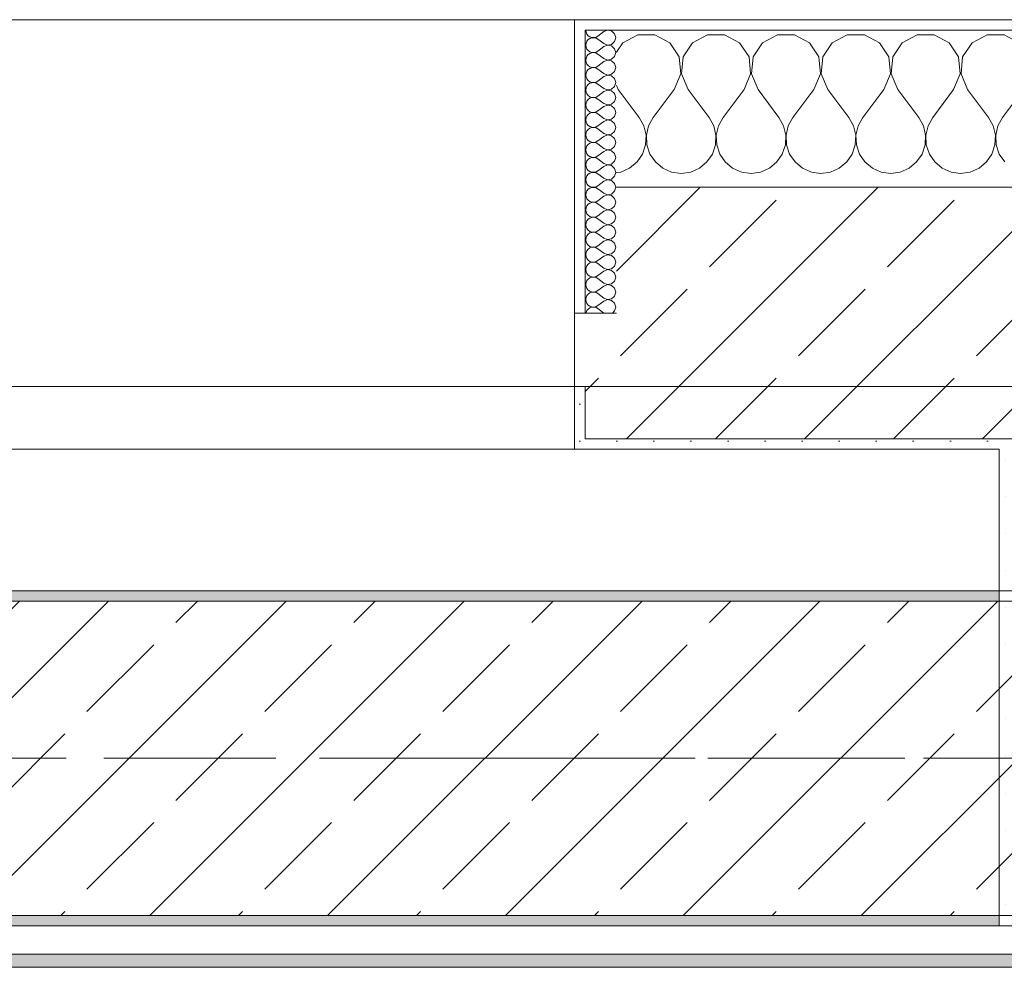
# Model space of a CAD drawing. Header units: metres. Extents: x -3.6 to 84.5, y -11 to 16.8.
# Tile 337 of 361: x 53.436 to 54.375, y 12.95 to 13.855. Entities that reach past the tile are written whole.
import ezdxf

# ---------------------------------------------------------------- set-up
doc = ezdxf.new("R2010")
doc.units = ezdxf.units.M
doc.header["$MEASUREMENT"] = 0
doc.linetypes.add('Achse', pattern=[0.2, 0.1, -0.05, 0, -0.05])
doc.linetypes.add('Strichlinie doppelt', pattern=[0.546806, 0.264583, -0.105833, 0.070556, -0.105833])
for name, color, linetype in [('451 - Universal.Achsen Raster', 7, 'Continuous'), ('604 - Struktur.Wand Aussen', 7, 'Continuous'), ('607 - Struktur.Stütze', 7, 'Continuous'), ('608 - Struktur.Träger', 7, 'Continuous'), ('Neubau_653 - Abdeckung.TB Verkofferung', 7, 'Continuous')]:
    doc.layers.add(name, color=color, linetype=linetype)
pattern_1 = [(45, (0, 0), (-0.01767767, 0.01767767), [0, -0.025])]
pattern_2 = [(0, (0, 0), (0, 0.08660254), [0, -0.05]), (0, (0.025, 0.0433), (0, 0.08660254), [0, -0.05])]
pattern_3 = [(45, (0, 0), (-0.08485281, 0.08485281), []), (45, (-0.04243, 0.04243), (-0.08485281, 0.08485281), [0.09, -0.03])]

# ---------------------------------------------------------------- blocks, each defined once
blk = doc.blocks.new('*X31')
at = {"layer": '604 - Struktur.Wand Aussen', "color": 7, "linetype": 'Continuous', "lineweight": 5}
for p, q in [((54.02521, 13.84066), (54.0109, 13.83299)), ((54.04145, 13.84066), (54.02521, 13.84066)), ((54.05576, 13.83299), (54.04145, 13.84066)), ((54.09188, 13.84066), (54.07757, 13.83299)), ((54.10812, 13.84066), (54.09188, 13.84066)), ((54.12243, 13.83299), (54.10812, 13.84066)), ((54.15855, 13.84066), (54.14424, 13.83299)), ((54.17479, 13.84066), (54.15855, 13.84066)), ((54.1891, 13.83299), (54.17479, 13.84066)), ((54.22521, 13.84066), (54.2109, 13.83299)), ((54.24145, 13.84066), (54.22521, 13.84066)), ((54.25576, 13.83299), (54.24145, 13.84066)), ((54.29188, 13.84066), (54.27757, 13.83299)), ((54.30812, 13.84066), (54.29188, 13.84066)), ((54.32243, 13.83299), (54.30812, 13.84066)), ((54.35855, 13.84066), (54.34424, 13.83299)), ((54.37479, 13.84066), (54.35855, 13.84066)), ((54.3891, 13.83299), (54.37479, 13.84066)), ((54.0109, 13.83299), (54.005, 13.82411)), ((54.06475, 13.81947), (54.05576, 13.83299)), ((54.07757, 13.83299), (54.06858, 13.81947)), ((54.13142, 13.81947), (54.12243, 13.83299)), ((54.14424, 13.83299), (54.13525, 13.81947)), ((54.19808, 13.81947), (54.1891, 13.83299)), ((54.2109, 13.83299), (54.20192, 13.81947)), ((54.26475, 13.81947), (54.25576, 13.83299)), ((54.27757, 13.83299), (54.26858, 13.81947)), ((54.33142, 13.81947), (54.32243, 13.83299)), ((54.34424, 13.83299), (54.33525, 13.81947)), ((54.06629, 13.8033), (54.06475, 13.81947)), ((54.06858, 13.81947), (54.06705, 13.8033)), ((54.13295, 13.8033), (54.13142, 13.81947)), ((54.13525, 13.81947), (54.13371, 13.8033)), ((54.19962, 13.8033), (54.19808, 13.81947)), ((54.20192, 13.81947), (54.20038, 13.8033)), ((54.26629, 13.8033), (54.26475, 13.81947)), ((54.26858, 13.81947), (54.26705, 13.8033)), ((54.33295, 13.8033), (54.33142, 13.81947)), ((54.33525, 13.81947), (54.33371, 13.8033)), ((54.06, 13.78833), (54.06629, 13.8033)), ((54.06705, 13.8033), (54.07333, 13.78833)), ((54.12667, 13.78833), (54.13295, 13.8033)), ((54.13371, 13.8033), (54.14, 13.78833)), ((54.19333, 13.78833), (54.19962, 13.8033)), ((54.20038, 13.8033), (54.20667, 13.78833)), ((54.26, 13.78833), (54.26629, 13.8033)), ((54.26705, 13.8033), (54.27333, 13.78833)), ((54.32667, 13.78833), (54.33295, 13.8033)), ((54.33371, 13.8033), (54.34, 13.78833)), ((54.005, 13.7923), (54.00667, 13.78833)), ((54.00667, 13.78833), (54.02667, 13.76167)), ((54.06, 13.78833), (54.04, 13.76167)), ((54.07333, 13.78833), (54.09333, 13.76167)), ((54.12667, 13.78833), (54.10667, 13.76167)), ((54.14, 13.78833), (54.16, 13.76167)), ((54.19333, 13.78833), (54.17333, 13.76167)), ((54.20667, 13.78833), (54.22667, 13.76167)), ((54.26, 13.78833), (54.24, 13.76167)), ((54.27333, 13.78833), (54.29333, 13.76167)), ((54.32667, 13.78833), (54.30667, 13.76167)), ((54.34, 13.78833), (54.36, 13.76167)), ((54.39333, 13.78833), (54.37333, 13.76167)), ((54.03112, 13.75362), (54.02667, 13.76167)), ((54.0332, 13.74466), (54.03112, 13.75362)), ((54.03555, 13.75362), (54.03347, 13.74466)), ((54.04, 13.76167), (54.03555, 13.75362)), ((54.09778, 13.75362), (54.09333, 13.76167)), ((54.09987, 13.74466), (54.09778, 13.75362)), ((54.10222, 13.75362), (54.10013, 13.74466)), ((54.10667, 13.76167), (54.10222, 13.75362)), ((54.16445, 13.75362), (54.16, 13.76167)), ((54.16653, 13.74466), (54.16445, 13.75362)), ((54.16888, 13.75362), (54.1668, 13.74466)), ((54.17333, 13.76167), (54.16888, 13.75362)), ((54.23112, 13.75362), (54.22667, 13.76167)), ((54.2332, 13.74466), (54.23112, 13.75362)), ((54.23555, 13.75362), (54.23347, 13.74466)), ((54.24, 13.76167), (54.23555, 13.75362)), ((54.29778, 13.75362), (54.29333, 13.76167)), ((54.29987, 13.74466), (54.29778, 13.75362)), ((54.30222, 13.75362), (54.30013, 13.74466)), ((54.30667, 13.76167), (54.30222, 13.75362)), ((54.36445, 13.75362), (54.36, 13.76167)), ((54.36653, 13.74466), (54.36445, 13.75362)), ((54.36888, 13.75362), (54.3668, 13.74466)), ((54.37333, 13.76167), (54.36888, 13.75362)), ((54.03275, 13.73547), (54.0332, 13.74466)), ((54.03347, 13.74466), (54.03391, 13.73547)), ((54.09942, 13.73547), (54.09987, 13.74466)), ((54.10013, 13.74466), (54.10058, 13.73547)), ((54.16609, 13.73547), (54.16653, 13.74466)), ((54.1668, 13.74466), (54.16725, 13.73547)), ((54.23275, 13.73547), (54.2332, 13.74466)), ((54.23347, 13.74466), (54.23391, 13.73547)), ((54.29942, 13.73547), (54.29987, 13.74466)), ((54.30013, 13.74466), (54.30058, 13.73547)), ((54.36609, 13.73547), (54.36653, 13.74466)), ((54.3668, 13.74466), (54.36725, 13.73547)), ((54.02981, 13.72676), (54.03275, 13.73547)), ((54.03391, 13.73547), (54.03685, 13.72676)), ((54.09648, 13.72676), (54.09942, 13.73547)), ((54.10058, 13.73547), (54.10352, 13.72676)), ((54.16315, 13.72676), (54.16609, 13.73547)), ((54.16725, 13.73547), (54.17019, 13.72676)), ((54.22981, 13.72676), (54.23275, 13.73547)), ((54.23391, 13.73547), (54.23685, 13.72676)), ((54.29648, 13.72676), (54.29942, 13.73547)), ((54.30058, 13.73547), (54.30352, 13.72676)), ((54.36315, 13.72676), (54.36609, 13.73547)), ((54.36725, 13.73547), (54.37019, 13.72676)), ((54.02461, 13.71918), (54.02981, 13.72676)), ((54.03685, 13.72676), (54.04206, 13.71918)), ((54.09127, 13.71918), (54.09648, 13.72676)), ((54.10352, 13.72676), (54.10873, 13.71918)), ((54.15794, 13.71918), (54.16315, 13.72676)), ((54.17019, 13.72676), (54.17539, 13.71918)), ((54.22461, 13.71918), (54.22981, 13.72676)), ((54.23685, 13.72676), (54.24206, 13.71918)), ((54.29127, 13.71918), (54.29648, 13.72676)), ((54.30352, 13.72676), (54.30873, 13.71918)), ((54.35794, 13.71918), (54.36315, 13.72676)), ((54.37019, 13.72676), (54.37539, 13.71918)), ((54.01752, 13.71331), (54.02461, 13.71918)), ((54.04206, 13.71918), (54.04914, 13.71331)), ((54.08419, 13.71331), (54.09127, 13.71918)), ((54.10873, 13.71918), (54.11581, 13.71331)), ((54.15086, 13.71331), (54.15794, 13.71918)), ((54.17539, 13.71918), (54.18248, 13.71331)), ((54.21752, 13.71331), (54.22461, 13.71918)), ((54.24206, 13.71918), (54.24914, 13.71331)), ((54.28419, 13.71331), (54.29127, 13.71918)), ((54.30873, 13.71918), (54.31581, 13.71331)), ((54.35086, 13.71331), (54.35794, 13.71918)), ((54.005, 13.70903), (54.00911, 13.7096)), ((54.00911, 13.7096), (54.01752, 13.71331)), ((54.04914, 13.71331), (54.05756, 13.7096)), ((54.05756, 13.7096), (54.06667, 13.70833)), ((54.06667, 13.70833), (54.07578, 13.7096)), ((54.07578, 13.7096), (54.08419, 13.71331)), ((54.11581, 13.71331), (54.12422, 13.7096)), ((54.12422, 13.7096), (54.13333, 13.70833)), ((54.13333, 13.70833), (54.14244, 13.7096)), ((54.14244, 13.7096), (54.15086, 13.71331)), ((54.18248, 13.71331), (54.19089, 13.7096)), ((54.19089, 13.7096), (54.2, 13.70833)), ((54.2, 13.70833), (54.20911, 13.7096)), ((54.20911, 13.7096), (54.21752, 13.71331)), ((54.24914, 13.71331), (54.25756, 13.7096)), ((54.25756, 13.7096), (54.26667, 13.70833)), ((54.26667, 13.70833), (54.27578, 13.7096)), ((54.27578, 13.7096), (54.28419, 13.71331)), ((54.31581, 13.71331), (54.32422, 13.7096)), ((54.32422, 13.7096), (54.33333, 13.70833)), ((54.33333, 13.70833), (54.34244, 13.7096)), ((54.34244, 13.7096), (54.35086, 13.71331))]:
    blk.add_line(p, q, dxfattribs=at)
blk = doc.blocks.new('*X59')
at = {"layer": '604 - Struktur.Wand Aussen', "color": 7, "linetype": 'Continuous', "lineweight": 5}
for p, q in [((53.97571, 13.845), (53.97599, 13.84305)), ((53.97599, 13.84305), (53.97678, 13.84124)), ((53.97678, 13.84124), (53.97804, 13.83973)), ((53.97804, 13.83973), (53.97966, 13.83861)), ((53.97966, 13.83861), (53.98153, 13.83798)), ((53.98153, 13.83798), (53.9835, 13.83789)), ((53.9835, 13.83789), (53.98542, 13.83833)), ((53.98542, 13.83833), (53.98714, 13.83929)), ((53.99286, 13.84357), (53.98714, 13.83929)), ((53.9965, 13.84497), (53.99286, 13.84357)), ((54.00034, 13.84425), (53.9965, 13.84497)), ((54.00322, 13.84161), (54.00034, 13.84425)), ((54.00429, 13.83786), (54.00322, 13.84161)), ((54.00322, 13.8341), (54.00429, 13.83786)), ((53.97599, 13.83267), (53.97571, 13.83071)), ((53.97571, 13.83071), (53.97599, 13.82876)), ((53.97678, 13.83447), (53.97599, 13.83267)), ((53.97599, 13.82876), (53.97678, 13.82696)), ((53.97804, 13.83599), (53.97678, 13.83447)), ((53.97966, 13.8371), (53.97804, 13.83599)), ((53.98153, 13.83773), (53.97966, 13.8371)), ((53.9835, 13.83783), (53.98153, 13.83773)), ((53.98542, 13.83738), (53.9835, 13.83783)), ((53.98714, 13.83643), (53.98542, 13.83738)), ((53.99286, 13.83214), (53.98714, 13.83643)), ((53.99286, 13.82929), (53.98714, 13.825)), ((53.99286, 13.83214), (53.9965, 13.83074)), ((53.9965, 13.83069), (53.99286, 13.82929)), ((53.9965, 13.83074), (54.00034, 13.83147)), ((54.00034, 13.82996), (53.9965, 13.83069)), ((54.00034, 13.83147), (54.00322, 13.8341)), ((54.00322, 13.82733), (54.00034, 13.82996)), ((53.97678, 13.82018), (53.97599, 13.81838)), ((53.97678, 13.82696), (53.97804, 13.82544)), ((53.97804, 13.8217), (53.97678, 13.82018)), ((53.97804, 13.82544), (53.97966, 13.82433)), ((53.97966, 13.82282), (53.97804, 13.8217)), ((53.97966, 13.82433), (53.98153, 13.8237)), ((53.98153, 13.82345), (53.97966, 13.82282)), ((53.98153, 13.8237), (53.9835, 13.8236)), ((53.9835, 13.82354), (53.98153, 13.82345)), ((53.9835, 13.8236), (53.98542, 13.82405)), ((53.98542, 13.8231), (53.9835, 13.82354)), ((53.98542, 13.82405), (53.98714, 13.825)), ((53.98714, 13.82214), (53.98542, 13.8231)), ((53.99286, 13.81786), (53.98714, 13.82214)), ((54.00034, 13.81718), (54.00322, 13.81982)), ((54.00429, 13.82357), (54.00322, 13.82733)), ((54.00322, 13.81982), (54.00429, 13.82357)), ((53.97599, 13.81838), (53.97571, 13.81643)), ((53.97571, 13.81643), (53.97599, 13.81448)), ((53.97599, 13.81448), (53.97678, 13.81267)), ((53.97678, 13.81267), (53.97804, 13.81116)), ((53.97804, 13.81116), (53.97966, 13.81004)), ((53.97966, 13.81004), (53.98153, 13.80941)), ((53.9835, 13.80931), (53.98542, 13.80976)), ((53.98542, 13.80976), (53.98714, 13.81071)), ((53.99286, 13.815), (53.98714, 13.81071)), ((53.99286, 13.81786), (53.9965, 13.81646)), ((53.9965, 13.8164), (53.99286, 13.815)), ((53.9965, 13.81646), (54.00034, 13.81718)), ((54.00034, 13.81567), (53.9965, 13.8164)), ((54.00322, 13.81304), (54.00034, 13.81567)), ((54.00429, 13.80929), (54.00322, 13.81304)), ((53.97599, 13.80409), (53.97571, 13.80214)), ((53.97571, 13.80214), (53.97599, 13.80019)), ((53.97678, 13.8059), (53.97599, 13.80409)), ((53.97804, 13.80742), (53.97678, 13.8059)), ((53.97966, 13.80853), (53.97804, 13.80742)), ((53.98153, 13.80916), (53.97966, 13.80853)), ((53.98153, 13.80941), (53.9835, 13.80931)), ((53.9835, 13.80926), (53.98153, 13.80916)), ((53.98542, 13.80881), (53.9835, 13.80926)), ((53.98714, 13.80786), (53.98542, 13.80881)), ((53.99286, 13.80357), (53.98714, 13.80786)), ((53.99286, 13.80071), (53.98714, 13.79643)), ((53.99286, 13.80357), (53.9965, 13.80217)), ((53.9965, 13.80211), (53.99286, 13.80071)), ((53.9965, 13.80217), (54.00034, 13.8029)), ((54.00034, 13.80139), (53.9965, 13.80211)), ((54.00034, 13.8029), (54.00322, 13.80553)), ((54.00322, 13.79876), (54.00034, 13.80139)), ((54.00322, 13.80553), (54.00429, 13.80929)), ((53.97599, 13.80019), (53.97678, 13.79839)), ((53.97678, 13.79161), (53.97599, 13.78981)), ((53.97678, 13.79839), (53.97804, 13.79687)), ((53.97804, 13.79313), (53.97678, 13.79161)), ((53.97804, 13.79687), (53.97966, 13.79575)), ((53.97966, 13.79425), (53.97804, 13.79313)), ((53.97966, 13.79575), (53.98153, 13.79512)), ((53.98153, 13.79488), (53.97966, 13.79425)), ((53.98153, 13.79512), (53.9835, 13.79503)), ((53.9835, 13.79497), (53.98153, 13.79488)), ((53.9835, 13.79503), (53.98542, 13.79547)), ((53.98542, 13.79453), (53.9835, 13.79497)), ((53.98542, 13.79547), (53.98714, 13.79643)), ((53.98714, 13.79357), (53.98542, 13.79453)), ((53.99286, 13.78929), (53.98714, 13.79357)), ((54.00034, 13.78861), (54.00322, 13.79124)), ((54.00429, 13.795), (54.00322, 13.79876)), ((54.00322, 13.79124), (54.00429, 13.795)), ((53.97599, 13.78981), (53.97571, 13.78786)), ((53.97571, 13.78786), (53.97599, 13.78591)), ((53.97599, 13.78591), (53.97678, 13.7841)), ((53.97678, 13.7841), (53.97804, 13.78258)), ((53.97804, 13.78258), (53.97966, 13.78147)), ((53.98542, 13.78119), (53.98714, 13.78214)), ((53.99286, 13.78643), (53.98714, 13.78214)), ((53.99286, 13.78929), (53.9965, 13.78789)), ((53.9965, 13.78783), (53.99286, 13.78643)), ((53.9965, 13.78789), (54.00034, 13.78861)), ((54.00034, 13.7871), (53.9965, 13.78783)), ((54.00322, 13.78447), (54.00034, 13.7871)), ((54.00429, 13.78071), (54.00322, 13.78447)), ((53.97599, 13.77552), (53.97571, 13.77357)), ((53.97571, 13.77357), (53.97599, 13.77162)), ((53.97678, 13.77733), (53.97599, 13.77552)), ((53.97804, 13.77884), (53.97678, 13.77733)), ((53.97966, 13.77996), (53.97804, 13.77884)), ((53.97966, 13.78147), (53.98153, 13.78084)), ((53.98153, 13.78059), (53.97966, 13.77996)), ((53.98153, 13.78084), (53.9835, 13.78074)), ((53.9835, 13.78069), (53.98153, 13.78059)), ((53.9835, 13.78074), (53.98542, 13.78119)), ((53.98542, 13.78024), (53.9835, 13.78069)), ((53.98714, 13.77929), (53.98542, 13.78024)), ((53.99286, 13.775), (53.98714, 13.77929)), ((53.99286, 13.77214), (53.98714, 13.76786)), ((53.99286, 13.775), (53.9965, 13.7736)), ((53.9965, 13.77354), (53.99286, 13.77214)), ((53.9965, 13.7736), (54.00034, 13.77433)), ((54.00034, 13.77282), (53.9965, 13.77354)), ((54.00034, 13.77433), (54.00322, 13.77696)), ((54.00322, 13.77018), (54.00034, 13.77282)), ((54.00322, 13.77696), (54.00429, 13.78071)), ((53.97599, 13.77162), (53.97678, 13.76982)), ((53.97678, 13.76304), (53.97599, 13.76124)), ((53.97678, 13.76982), (53.97804, 13.7683)), ((53.97804, 13.76456), (53.97678, 13.76304)), ((53.97804, 13.7683), (53.97966, 13.76718)), ((53.97966, 13.76567), (53.97804, 13.76456)), ((53.97966, 13.76718), (53.98153, 13.76655)), ((53.98153, 13.7663), (53.97966, 13.76567)), ((53.98153, 13.76655), (53.9835, 13.76646)), ((53.9835, 13.7664), (53.98153, 13.7663)), ((53.9835, 13.76646), (53.98542, 13.7669)), ((53.98542, 13.76595), (53.9835, 13.7664)), ((53.98542, 13.7669), (53.98714, 13.76786)), ((53.98714, 13.765), (53.98542, 13.76595)), ((53.99286, 13.76071), (53.98714, 13.765)), ((54.00429, 13.76643), (54.00322, 13.77018)), ((54.00322, 13.76267), (54.00429, 13.76643)), ((53.97599, 13.76124), (53.97571, 13.75929)), ((53.97571, 13.75929), (53.97599, 13.75733)), ((53.97599, 13.75733), (53.97678, 13.75553)), ((53.97678, 13.75553), (53.97804, 13.75401)), ((53.97804, 13.75401), (53.97966, 13.7529)), ((53.98542, 13.75262), (53.98714, 13.75357)), ((53.99286, 13.75786), (53.98714, 13.75357)), ((53.99286, 13.76071), (53.9965, 13.75931)), ((53.9965, 13.75926), (53.99286, 13.75786)), ((53.9965, 13.75931), (54.00034, 13.76004)), ((54.00034, 13.75853), (53.9965, 13.75926)), ((54.00034, 13.76004), (54.00322, 13.76267)), ((54.00322, 13.7559), (54.00034, 13.75853)), ((54.00429, 13.75214), (54.00322, 13.7559)), ((53.97599, 13.74695), (53.97571, 13.745)), ((53.97571, 13.745), (53.97599, 13.74305)), ((53.97678, 13.74876), (53.97599, 13.74695)), ((53.97804, 13.75027), (53.97678, 13.74876)), ((53.97966, 13.75139), (53.97804, 13.75027)), ((53.97966, 13.7529), (53.98153, 13.75227)), ((53.98153, 13.75202), (53.97966, 13.75139)), ((53.98153, 13.75227), (53.9835, 13.75217)), ((53.9835, 13.75211), (53.98153, 13.75202)), ((53.9835, 13.75217), (53.98542, 13.75262)), ((53.98542, 13.75167), (53.9835, 13.75211)), ((53.98714, 13.75071), (53.98542, 13.75167)), ((53.99286, 13.74643), (53.98714, 13.75071)), ((53.99286, 13.74643), (53.9965, 13.74503)), ((53.9965, 13.74497), (53.99286, 13.74357)), ((53.9965, 13.74503), (54.00034, 13.74575)), ((54.00034, 13.74425), (53.9965, 13.74497)), ((54.00034, 13.74575), (54.00322, 13.74839)), ((54.00322, 13.74161), (54.00034, 13.74425)), ((54.00322, 13.74839), (54.00429, 13.75214)), ((53.97599, 13.74305), (53.97678, 13.74124)), ((53.97678, 13.74124), (53.97804, 13.73973)), ((53.97804, 13.73599), (53.97678, 13.73447)), ((53.97804, 13.73973), (53.97966, 13.73861)), ((53.97966, 13.7371), (53.97804, 13.73599)), ((53.97966, 13.73861), (53.98153, 13.73798)), ((53.98153, 13.73773), (53.97966, 13.7371)), ((53.98153, 13.73798), (53.9835, 13.73789)), ((53.9835, 13.73783), (53.98153, 13.73773)), ((53.9835, 13.73789), (53.98542, 13.73833)), ((53.98542, 13.73738), (53.9835, 13.73783)), ((53.98542, 13.73833), (53.98714, 13.73929)), ((53.98714, 13.73643), (53.98542, 13.73738)), ((53.99286, 13.74357), (53.98714, 13.73929)), ((53.99286, 13.73214), (53.98714, 13.73643)), ((54.00429, 13.73786), (54.00322, 13.74161)), ((54.00322, 13.7341), (54.00429, 13.73786)), ((53.97599, 13.73267), (53.97571, 13.73071)), ((53.97571, 13.73071), (53.97599, 13.72876)), ((53.97678, 13.73447), (53.97599, 13.73267)), ((53.97599, 13.72876), (53.97678, 13.72696)), ((53.97678, 13.72696), (53.97804, 13.72544)), ((53.97804, 13.72544), (53.97966, 13.72433)), ((53.99286, 13.72929), (53.98714, 13.725)), ((53.99286, 13.73214), (53.9965, 13.73074)), ((53.9965, 13.73069), (53.99286, 13.72929)), ((53.9965, 13.73074), (54.00034, 13.73147)), ((54.00034, 13.72996), (53.9965, 13.73069)), ((54.00034, 13.73147), (54.00322, 13.7341)), ((54.00322, 13.72733), (54.00034, 13.72996)), ((54.00429, 13.72357), (54.00322, 13.72733)), ((53.97599, 13.71838), (53.97571, 13.71643)), ((53.97571, 13.71643), (53.97599, 13.71448)), ((53.97678, 13.72018), (53.97599, 13.71838)), ((53.97804, 13.7217), (53.97678, 13.72018)), ((53.97966, 13.72282), (53.97804, 13.7217)), ((53.97966, 13.72433), (53.98153, 13.7237)), ((53.98153, 13.72345), (53.97966, 13.72282)), ((53.98153, 13.7237), (53.9835, 13.7236)), ((53.9835, 13.72354), (53.98153, 13.72345)), ((53.9835, 13.7236), (53.98542, 13.72405)), ((53.98542, 13.7231), (53.9835, 13.72354)), ((53.98542, 13.72405), (53.98714, 13.725)), ((53.98714, 13.72214), (53.98542, 13.7231)), ((53.99286, 13.71786), (53.98714, 13.72214)), ((53.99286, 13.71786), (53.9965, 13.71646)), ((53.9965, 13.7164), (53.99286, 13.715)), ((53.9965, 13.71646), (54.00034, 13.71718)), ((54.00034, 13.71567), (53.9965, 13.7164)), ((54.00034, 13.71718), (54.00322, 13.71982)), ((54.00322, 13.71982), (54.00429, 13.72357)), ((53.97599, 13.71448), (53.97678, 13.71267)), ((53.97678, 13.71267), (53.97804, 13.71116)), ((53.97804, 13.70742), (53.97678, 13.7059)), ((53.97804, 13.71116), (53.97966, 13.71004)), ((53.97966, 13.70853), (53.97804, 13.70742)), ((53.97966, 13.71004), (53.98153, 13.70941)), ((53.98153, 13.70916), (53.97966, 13.70853)), ((53.98153, 13.70941), (53.9835, 13.70931)), ((53.9835, 13.70926), (53.98153, 13.70916)), ((53.9835, 13.70931), (53.98542, 13.70976)), ((53.98542, 13.70881), (53.9835, 13.70926)), ((53.98542, 13.70976), (53.98714, 13.71071)), ((53.98714, 13.70786), (53.98542, 13.70881)), ((53.99286, 13.715), (53.98714, 13.71071)), ((53.99286, 13.70357), (53.98714, 13.70786)), ((54.00322, 13.71304), (54.00034, 13.71567)), ((54.00429, 13.70929), (54.00322, 13.71304)), ((54.00322, 13.70553), (54.00429, 13.70929)), ((53.97599, 13.70409), (53.97571, 13.70214)), ((53.97571, 13.70214), (53.97599, 13.70019)), ((53.97678, 13.7059), (53.97599, 13.70409)), ((53.97599, 13.70019), (53.97678, 13.69839)), ((53.97678, 13.69839), (53.97804, 13.69687)), ((53.99286, 13.70071), (53.98714, 13.69643)), ((53.99286, 13.70357), (53.9965, 13.70217)), ((53.9965, 13.70211), (53.99286, 13.70071)), ((53.9965, 13.70217), (54.00034, 13.7029)), ((54.00034, 13.70139), (53.9965, 13.70211)), ((54.00034, 13.7029), (54.00322, 13.70553)), ((54.00322, 13.69876), (54.00034, 13.70139)), ((54.00429, 13.695), (54.00322, 13.69876)), ((53.97599, 13.68981), (53.97571, 13.68786)), ((53.97571, 13.68786), (53.97599, 13.68591)), ((53.97678, 13.69161), (53.97599, 13.68981)), ((53.97804, 13.69313), (53.97678, 13.69161)), ((53.97804, 13.69687), (53.97966, 13.69575)), ((53.97966, 13.69425), (53.97804, 13.69313)), ((53.97966, 13.69575), (53.98153, 13.69512)), ((53.98153, 13.69488), (53.97966, 13.69425)), ((53.98153, 13.69512), (53.9835, 13.69503)), ((53.9835, 13.69497), (53.98153, 13.69488)), ((53.9835, 13.69503), (53.98542, 13.69547)), ((53.98542, 13.69453), (53.9835, 13.69497)), ((53.98542, 13.69547), (53.98714, 13.69643)), ((53.98714, 13.69357), (53.98542, 13.69453)), ((53.99286, 13.68929), (53.98714, 13.69357)), ((53.99286, 13.68929), (53.9965, 13.68789)), ((53.9965, 13.68783), (53.99286, 13.68643)), ((53.9965, 13.68789), (54.00034, 13.68861)), ((54.00034, 13.6871), (53.9965, 13.68783)), ((54.00034, 13.68861), (54.00322, 13.69124)), ((54.00322, 13.69124), (54.00429, 13.695)), ((53.97599, 13.68591), (53.97678, 13.6841)), ((53.97678, 13.6841), (53.97804, 13.68258)), ((53.97804, 13.67884), (53.97678, 13.67733)), ((53.97804, 13.68258), (53.97966, 13.68147)), ((53.97966, 13.67996), (53.97804, 13.67884)), ((53.97966, 13.68147), (53.98153, 13.68084)), ((53.98153, 13.68059), (53.97966, 13.67996)), ((53.98153, 13.68084), (53.9835, 13.68074)), ((53.9835, 13.68069), (53.98153, 13.68059)), ((53.9835, 13.68074), (53.98542, 13.68119)), ((53.98542, 13.68024), (53.9835, 13.68069)), ((53.98542, 13.68119), (53.98714, 13.68214)), ((53.98714, 13.67929), (53.98542, 13.68024)), ((53.99286, 13.68643), (53.98714, 13.68214)), ((53.99286, 13.675), (53.98714, 13.67929)), ((54.00322, 13.68447), (54.00034, 13.6871)), ((54.00429, 13.68071), (54.00322, 13.68447)), ((54.00322, 13.67696), (54.00429, 13.68071)), ((53.97599, 13.67552), (53.97571, 13.67357)), ((53.97571, 13.67357), (53.97599, 13.67162)), ((53.97678, 13.67733), (53.97599, 13.67552)), ((53.97599, 13.67162), (53.97678, 13.66982)), ((53.97678, 13.66982), (53.97804, 13.6683)), ((53.99286, 13.67214), (53.98714, 13.66786)), ((53.99286, 13.675), (53.9965, 13.6736)), ((53.9965, 13.67354), (53.99286, 13.67214)), ((53.9965, 13.6736), (54.00034, 13.67433)), ((54.00034, 13.67282), (53.9965, 13.67354)), ((54.00034, 13.67433), (54.00322, 13.67696)), ((54.00322, 13.67018), (54.00034, 13.67282)), ((54.00429, 13.66643), (54.00322, 13.67018)), ((53.97599, 13.66124), (53.97571, 13.65929)), ((53.97678, 13.66304), (53.97599, 13.66124)), ((53.97804, 13.66456), (53.97678, 13.66304)), ((53.97804, 13.6683), (53.97966, 13.66718)), ((53.97966, 13.66567), (53.97804, 13.66456)), ((53.97966, 13.66718), (53.98153, 13.66655)), ((53.98153, 13.6663), (53.97966, 13.66567)), ((53.98153, 13.66655), (53.9835, 13.66646)), ((53.9835, 13.6664), (53.98153, 13.6663)), ((53.9835, 13.66646), (53.98542, 13.6669)), ((53.98542, 13.66595), (53.9835, 13.6664)), ((53.98542, 13.6669), (53.98714, 13.66786)), ((53.98714, 13.665), (53.98542, 13.66595)), ((53.99286, 13.66071), (53.98714, 13.665)), ((53.99286, 13.66071), (53.9965, 13.65931)), ((53.9965, 13.65931), (54.00034, 13.66004)), ((54.00034, 13.66004), (54.00322, 13.66267)), ((54.00322, 13.66267), (54.00429, 13.66643)), ((53.97571, 13.65929), (53.97599, 13.65733)), ((53.97599, 13.65733), (53.97678, 13.65553)), ((53.97678, 13.65553), (53.97804, 13.65401)), ((53.97804, 13.65027), (53.97678, 13.64876)), ((53.97804, 13.65401), (53.97966, 13.6529)), ((53.97966, 13.65139), (53.97804, 13.65027)), ((53.97966, 13.6529), (53.98153, 13.65227)), ((53.98153, 13.65202), (53.97966, 13.65139)), ((53.98153, 13.65227), (53.9835, 13.65217)), ((53.9835, 13.65211), (53.98153, 13.65202)), ((53.9835, 13.65217), (53.98542, 13.65262)), ((53.98542, 13.65167), (53.9835, 13.65211)), ((53.98542, 13.65262), (53.98714, 13.65357)), ((53.98714, 13.65071), (53.98542, 13.65167)), ((53.99286, 13.65786), (53.98714, 13.65357)), ((53.99286, 13.64643), (53.98714, 13.65071)), ((53.9965, 13.65926), (53.99286, 13.65786)), ((54.00034, 13.65853), (53.9965, 13.65926)), ((54.00322, 13.6559), (54.00034, 13.65853)), ((54.00429, 13.65214), (54.00322, 13.6559)), ((54.00322, 13.64839), (54.00429, 13.65214)), ((53.97599, 13.64695), (53.97571, 13.645)), ((53.97571, 13.645), (53.97599, 13.64305)), ((53.97678, 13.64876), (53.97599, 13.64695)), ((53.97599, 13.64305), (53.97678, 13.64124)), ((53.97678, 13.64124), (53.97804, 13.63973)), ((53.99286, 13.64357), (53.98714, 13.63929)), ((53.99286, 13.64643), (53.9965, 13.64503)), ((53.9965, 13.64497), (53.99286, 13.64357)), ((53.9965, 13.64503), (54.00034, 13.64575)), ((54.00034, 13.64425), (53.9965, 13.64497)), ((54.00034, 13.64575), (54.00322, 13.64839)), ((54.00322, 13.64161), (54.00034, 13.64425)), ((54.00429, 13.63786), (54.00322, 13.64161)), ((53.97599, 13.63267), (53.97571, 13.63071)), ((53.97678, 13.63447), (53.97599, 13.63267)), ((53.97804, 13.63599), (53.97678, 13.63447)), ((53.97804, 13.63973), (53.97966, 13.63861)), ((53.97966, 13.6371), (53.97804, 13.63599)), ((53.97966, 13.63861), (53.98153, 13.63798)), ((53.98153, 13.63773), (53.97966, 13.6371)), ((53.98153, 13.63798), (53.9835, 13.63789)), ((53.9835, 13.63783), (53.98153, 13.63773)), ((53.9835, 13.63789), (53.98542, 13.63833)), ((53.98542, 13.63738), (53.9835, 13.63783)), ((53.98542, 13.63833), (53.98714, 13.63929)), ((53.98714, 13.63643), (53.98542, 13.63738)), ((53.99286, 13.63214), (53.98714, 13.63643)), ((53.99286, 13.63214), (53.9965, 13.63074)), ((53.9965, 13.63074), (54.00034, 13.63147)), ((54.00034, 13.63147), (54.00322, 13.6341)), ((54.00322, 13.6341), (54.00429, 13.63786)), ((53.97571, 13.63071), (53.97599, 13.62876)), ((53.97599, 13.62876), (53.97678, 13.62696)), ((53.97678, 13.62696), (53.97804, 13.62544)), ((53.97804, 13.62544), (53.97966, 13.62433)), ((53.97966, 13.62282), (53.97804, 13.6217)), ((53.97966, 13.62433), (53.98153, 13.6237)), ((53.98153, 13.62345), (53.97966, 13.62282)), ((53.98153, 13.6237), (53.9835, 13.6236)), ((53.9835, 13.62354), (53.98153, 13.62345)), ((53.9835, 13.6236), (53.98542, 13.62405)), ((53.98542, 13.6231), (53.9835, 13.62354)), ((53.98542, 13.62405), (53.98714, 13.625)), ((53.98714, 13.62214), (53.98542, 13.6231)), ((53.99286, 13.62929), (53.98714, 13.625)), ((53.99286, 13.61786), (53.98714, 13.62214)), ((53.9965, 13.63069), (53.99286, 13.62929)), ((54.00034, 13.62996), (53.9965, 13.63069)), ((54.00322, 13.62733), (54.00034, 13.62996)), ((54.00429, 13.62357), (54.00322, 13.62733)), ((54.00322, 13.61982), (54.00429, 13.62357)), ((53.97599, 13.61838), (53.97571, 13.61643)), ((53.97571, 13.61643), (53.97599, 13.61448)), ((53.97678, 13.62018), (53.97599, 13.61838)), ((53.97599, 13.61448), (53.97678, 13.61267)), ((53.97804, 13.6217), (53.97678, 13.62018)), ((53.97678, 13.61267), (53.97804, 13.61116)), ((53.99286, 13.615), (53.98714, 13.61071)), ((53.99286, 13.61786), (53.9965, 13.61646)), ((53.9965, 13.6164), (53.99286, 13.615)), ((53.9965, 13.61646), (54.00034, 13.61718)), ((54.00034, 13.61567), (53.9965, 13.6164)), ((54.00034, 13.61718), (54.00322, 13.61982)), ((54.00322, 13.61304), (54.00034, 13.61567)), ((54.00429, 13.60929), (54.00322, 13.61304)), ((53.97599, 13.60409), (53.97571, 13.60214)), ((53.97678, 13.6059), (53.97599, 13.60409)), ((53.97804, 13.60742), (53.97678, 13.6059)), ((53.97804, 13.61116), (53.97966, 13.61004)), ((53.97966, 13.60853), (53.97804, 13.60742)), ((53.97966, 13.61004), (53.98153, 13.60941)), ((53.98153, 13.60916), (53.97966, 13.60853)), ((53.98153, 13.60941), (53.9835, 13.60931)), ((53.9835, 13.60926), (53.98153, 13.60916)), ((53.9835, 13.60931), (53.98542, 13.60976)), ((53.98542, 13.60881), (53.9835, 13.60926)), ((53.98542, 13.60976), (53.98714, 13.61071)), ((53.98714, 13.60786), (53.98542, 13.60881)), ((53.99286, 13.60357), (53.98714, 13.60786)), ((53.99286, 13.60357), (53.9965, 13.60217)), ((54.00034, 13.6029), (54.00322, 13.60553)), ((54.00322, 13.60553), (54.00429, 13.60929)), ((53.97571, 13.60214), (53.97599, 13.60019)), ((53.97599, 13.60019), (53.97678, 13.59839)), ((53.97678, 13.59839), (53.97804, 13.59687)), ((53.97804, 13.59687), (53.97966, 13.59575)), ((53.97966, 13.59425), (53.97804, 13.59313)), ((53.97966, 13.59575), (53.98153, 13.59512)), ((53.98153, 13.59488), (53.97966, 13.59425)), ((53.98153, 13.59512), (53.9835, 13.59503)), ((53.9835, 13.59497), (53.98153, 13.59488)), ((53.9835, 13.59503), (53.98542, 13.59547)), ((53.98542, 13.59453), (53.9835, 13.59497)), ((53.98542, 13.59547), (53.98714, 13.59643)), ((53.98714, 13.59357), (53.98542, 13.59453)), ((53.99286, 13.60071), (53.98714, 13.59643)), ((53.9965, 13.60211), (53.99286, 13.60071)), ((53.9965, 13.60217), (54.00034, 13.6029)), ((54.00034, 13.60139), (53.9965, 13.60211)), ((54.00322, 13.59876), (54.00034, 13.60139)), ((54.00429, 13.595), (54.00322, 13.59876)), ((54.00322, 13.59124), (54.00429, 13.595)), ((53.97599, 13.58981), (53.97571, 13.58786)), ((53.97571, 13.58786), (53.97599, 13.58591)), ((53.97678, 13.59161), (53.97599, 13.58981)), ((53.97599, 13.58591), (53.97678, 13.5841)), ((53.97804, 13.59313), (53.97678, 13.59161)), ((53.99286, 13.58929), (53.98714, 13.59357)), ((53.99286, 13.58643), (53.98714, 13.58214)), ((53.99286, 13.58929), (53.9965, 13.58789)), ((53.9965, 13.58783), (53.99286, 13.58643)), ((53.9965, 13.58789), (54.00034, 13.58861)), ((54.00034, 13.5871), (53.9965, 13.58783)), ((54.00034, 13.58861), (54.00322, 13.59124)), ((54.00322, 13.58447), (54.00034, 13.5871)), ((54.00429, 13.58071), (54.00322, 13.58447)), ((53.97599, 13.57552), (53.97591, 13.575)), ((53.97678, 13.57733), (53.97599, 13.57552)), ((53.97678, 13.5841), (53.97804, 13.58258)), ((53.97804, 13.57884), (53.97678, 13.57733)), ((53.97804, 13.58258), (53.97966, 13.58147)), ((53.97966, 13.57996), (53.97804, 13.57884)), ((53.97966, 13.58147), (53.98153, 13.58084)), ((53.98153, 13.58059), (53.97966, 13.57996)), ((53.98153, 13.58084), (53.9835, 13.58074)), ((53.9835, 13.58069), (53.98153, 13.58059)), ((53.9835, 13.58074), (53.98542, 13.58119)), ((53.98542, 13.58024), (53.9835, 13.58069)), ((53.98542, 13.58119), (53.98714, 13.58214)), ((53.98714, 13.57929), (53.98542, 13.58024)), ((53.99286, 13.575), (53.98714, 13.57929)), ((54.00108, 13.575), (54.00322, 13.57696)), ((54.00322, 13.57696), (54.00429, 13.58071))]:
    blk.add_line(p, q, dxfattribs=at)

msp = doc.modelspace()

# ---------------------------------------------------------------- hatches: boundary and pattern name
at = {"layer": '604 - Struktur.Wand Aussen', "linetype": 'Continuous', "lineweight": 0, "true_color": 0x000000}
h = msp.add_hatch(dxfattribs=at)
h.set_pattern_fill('Verputz_0001', color=18, style=0, pattern_type=2)
h.set_pattern_definition(pattern_2)
h.paths.add_polyline_path([(53.975, 13.855), (53.965, 13.855), (53.965, 13.575), (53.975, 13.575)])
h = msp.add_hatch(dxfattribs=at)
h.set_pattern_fill('Verputz_0001', color=18, style=0, pattern_type=2)
h.set_pattern_definition(pattern_2)
h.paths.add_polyline_path([(53.975, 13.855), (53.975, 13.845), (55.14, 13.845), (55.14, 13.855)])
h = msp.add_hatch(dxfattribs=at)
h.set_pattern_fill('Beton__Stahlbeton_0001', color=18, style=0, pattern_type=2)
h.set_pattern_definition(pattern_3)
h.paths.add_polyline_path([(53.965, 13.505), (53.975, 13.505), (53.975, 13.455), (55.14, 13.455), (55.14, 13.505), (55.15, 13.505), (55.15, 13.575), (55.14, 13.575), (55.11, 13.575), (55.11, 13.695), (54.005, 13.695), (54.005, 13.575), (53.975, 13.575), (53.965, 13.575)])
h = msp.add_hatch(dxfattribs=at)
h.set_pattern_fill('Gips_0001', color=18, style=0, pattern_type=2)
h.set_pattern_definition(pattern_1)
h.paths.add_polyline_path([(53.975, 13.445), (53.975, 13.505), (53.965, 13.505), (53.965, 13.445)])
h = msp.add_hatch(dxfattribs=at)
h.set_pattern_fill('Gips_0001', color=18, style=0, pattern_type=2)
h.set_pattern_definition(pattern_1)
h.paths.add_polyline_path([(53.975, 13.445), (54.36999, 13.445), (54.36999, 13.455), (53.975, 13.455)])
at = {"layer": '607 - Struktur.Stütze', "linetype": 'Continuous', "lineweight": 0, "true_color": 0x000000}
h = msp.add_hatch(dxfattribs=at)
h.set_pattern_fill('Gips_0001', color=18, style=0, pattern_type=2)
h.set_pattern_definition(pattern_1)
h.paths.add_polyline_path([(54.36999, 13.455), (54.36999, 13.445), (54.37999, 13.445), (54.37999, 13.44998), (54.67999, 13.44998), (54.67999, 13.445), (54.68999, 13.445), (54.68999, 13.455)])
h = msp.add_hatch(dxfattribs=at)
h.set_pattern_fill('Gips_0001', color=18, style=0, pattern_type=2)
h.set_pattern_definition(pattern_1)
h.paths.add_polyline_path([(54.37999, 13.445), (54.36999, 13.445), (54.36999, 12.98998), (54.44997, 12.98998), (54.44997, 12.99998), (54.37999, 12.99998)])
at = {"layer": '608 - Struktur.Träger', "linetype": 'Continuous', "lineweight": 0, "true_color": 0x000000}
h = msp.add_hatch(dxfattribs=at)
h.set_pattern_fill('Gips_0001', color=18, style=0, pattern_type=2)
h.set_pattern_definition(pattern_1)
h.paths.add_polyline_path([(51.08999, 13.30998), (51.08999, 13.29998), (54.36999, 13.29998), (54.36999, 13.30998)])
h = msp.add_hatch(dxfattribs=at)
h.set_pattern_fill('Beton__Stahlbeton_0001', color=18, style=0, pattern_type=2)
h.set_pattern_definition(pattern_3)
h.paths.add_polyline_path([(50.77999, 12.99998), (51.08999, 12.99998), (54.36999, 12.99998), (54.68999, 12.99998), (57.96999, 12.99998), (58.28999, 12.99998), (61.56999, 12.99998), (61.87999, 12.99998), (61.87999, 13.29998), (61.56999, 13.29998), (58.28999, 13.29998), (57.96999, 13.29998), (54.68999, 13.29998), (54.36999, 13.29998), (51.08999, 13.29998), (50.77999, 13.29998)])
h = msp.add_hatch(dxfattribs=at)
h.set_pattern_fill('Gips_0001', color=18, style=0, pattern_type=2)
h.set_pattern_definition(pattern_1)
h.paths.add_polyline_path([(51.08999, 12.99998), (51.08999, 12.98998), (54.36999, 12.98998), (54.36999, 12.99998)])
at = {"layer": 'Neubau_653 - Abdeckung.TB Verkofferung', "linetype": 'Continuous', "lineweight": 0, "true_color": 0x000000}
h = msp.add_hatch(dxfattribs=at)
h.set_pattern_fill('Gips_0001', color=18, style=0, pattern_type=2)
h.set_pattern_definition(pattern_1)
h.paths.add_polyline_path([(51.12003, 12.95048), (54.64748, 12.95048), (54.64748, 12.96298), (51.12003, 12.96298)])

# ---------------------------------------------------------------- linework, layer by layer
at = {"layer": '451 - Universal.Achsen Raster', "color": 160, "linetype": 'Strichlinie doppelt', "lineweight": 9, "true_color": 0x3232ff}
msp.add_line((64.93502, 13.14998), (-3.175, 13.14998), dxfattribs=at)
at = {"layer": '604 - Struktur.Wand Aussen', "color": 7, "linetype": 'Continuous', "lineweight": 13}
for p, q in [((53.965, 13.855), (51.565, 13.855)), ((55.11, 13.695), (54.005, 13.695)), ((53.965, 13.575), (53.965, 13.505)), ((53.975, 13.455), (53.975, 13.505)), ((53.975, 13.455), (55.14, 13.455)), ((51.565, 13.445), (53.965, 13.445))]:
    msp.add_line(p, q, dxfattribs=at)
at = {"layer": '604 - Struktur.Wand Aussen', "color": 7, "linetype": 'Continuous', "lineweight": 5}
for p, q in [((53.965, 13.855), (53.965, 13.845)), ((53.975, 13.855), (53.965, 13.855)), ((53.965, 13.845), (53.965, 13.705)), ((54.005, 13.845), (53.975, 13.845)), ((53.975, 13.575), (53.975, 13.845)), ((53.975, 13.845), (53.975, 13.575)), ((55.11, 13.845), (54.005, 13.845)), ((53.965, 13.705), (53.965, 13.695)), ((53.965, 13.695), (53.965, 13.575)), ((53.975, 13.575), (53.965, 13.575)), ((54.005, 13.575), (53.975, 13.575)), ((53.965, 13.505), (53.965, 13.455)), ((53.975, 13.505), (53.965, 13.505)), ((53.965, 13.455), (53.965, 13.445)), ((53.975, 13.445), (53.965, 13.445))]:
    msp.add_line(p, q, dxfattribs=at)
at = {"layer": '604 - Struktur.Wand Aussen', "color": 7, "linetype": 'Continuous', "lineweight": 5, "flags": 128}
for points in [[(55.14, 13.855), (53.975, 13.855)], [(53.975, 13.445), (54.36999, 13.445)]]:
    msp.add_lwpolyline(points, dxfattribs=at)
at = {"layer": '607 - Struktur.Stütze', "color": 7, "linetype": 'Continuous', "lineweight": 5, "flags": 128}
msp.add_lwpolyline([(54.36999, 13.445), (54.36999, 12.98998), (54.44997, 12.98998)], dxfattribs=at)
at = {"layer": '608 - Struktur.Träger', "color": 7, "linetype": 'Continuous', "lineweight": 13}
for p, q in [((50.77999, 13.30998), (61.87999, 13.30998)), ((54.36999, 13.29998), (51.08999, 13.29998)), ((54.68999, 13.29998), (54.36999, 13.29998)), ((50.77999, 12.98998), (61.87999, 12.98998))]:
    msp.add_line(p, q, dxfattribs=at)
at = {"layer": '608 - Struktur.Träger', "color": 7, "linetype": 'Continuous', "lineweight": 5}
for p, q in [((54.36999, 13.30998), (51.08999, 13.30998)), ((54.36999, 13.30998), (54.36999, 13.29998)), ((54.36999, 12.99998), (54.36999, 12.98998)), ((54.36999, 12.98998), (51.08999, 12.98998))]:
    msp.add_line(p, q, dxfattribs=at)
at = {"layer": '608 - Struktur.Träger', "color": 7, "linetype": 'Achse', "lineweight": 9}
msp.add_line((50.77999, 13.14998), (61.87999, 13.14998), dxfattribs=at)
at = {"layer": '608 - Struktur.Träger', "color": 7, "linetype": 'Continuous', "lineweight": 13, "flags": 128}
msp.add_lwpolyline([(61.87999, 12.99998), (61.56999, 12.99998), (58.28999, 12.99998), (57.96999, 12.99998), (54.68999, 12.99998), (54.36999, 12.99998), (51.08999, 12.99998), (50.77999, 12.99998)], dxfattribs=at)
at = {"layer": 'Neubau_653 - Abdeckung.TB Verkofferung', "color": 1, "linetype": 'Continuous', "lineweight": 9}
for p, q in [((51.12003, 13.50498), (62.02503, 13.50498)), ((51.12003, 12.95048), (62.02503, 12.95048))]:
    msp.add_line(p, q, dxfattribs=at)
at = {"layer": 'Neubau_653 - Abdeckung.TB Verkofferung', "color": 1, "linetype": 'Continuous', "lineweight": 5}
for p, q in [((54.64748, 12.98998), (51.12003, 12.98998)), ((54.64748, 12.96298), (51.12003, 12.96298)), ((54.64748, 12.95048), (51.12003, 12.95048))]:
    msp.add_line(p, q, dxfattribs=at)

# ---------------------------------------------------------------- block references
at = {"layer": '604 - Struktur.Wand Aussen', "color": 7, "lineweight": 18}
for name in ['*X59', '*X31']:
    msp.add_blockref(name, (0, 0), dxfattribs=at)

doc.saveas('drawing.dxf')
